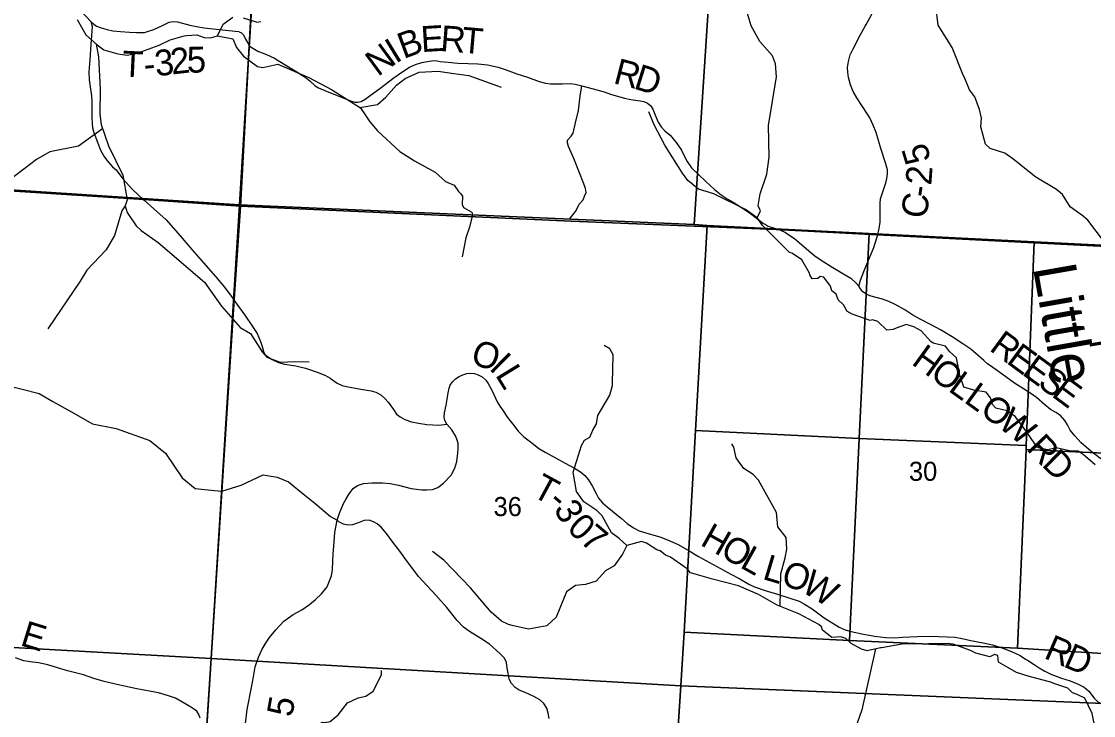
# Model space of a CAD drawing. Extents: x 1878108 to 2183446, y 146837 to 508383.
# Drawn here: x 2046360 to 2058800, y 334476 to 342528 of the extents above; entities that cross this region are included whole.
import ezdxf

# ---------------------------------------------------------------- set-up
doc = ezdxf.new("R2010")
doc.units = 0
for name, color, linetype in [('GM_X_County_Road', 7, 'Continuous'), ('GM_X_County_Road_Text', 7, 'Continuous'), ('GM_X_Minor_River', 7, 'Continuous'), ('GM_X_Minor_River_Text', 7, 'Continuous'), ('GM_X_Section', 7, 'Continuous'), ('GM_X_Section_Text', 7, 'Continuous'), ('GM_X_Township', 7, 'Continuous'), ('GM_X_Township_Road', 7, 'Continuous'), ('GM_X_Township_Road_Text', 7, 'Continuous'), ('GM_X_Township_ROW', 7, 'Continuous')]:
    doc.layers.add(name, color=color, linetype=linetype)

msp = doc.modelspace()

# ---------------------------------------------------------------- linework, layer by layer
at = {"layer": 'GM_X_County_Road'}
for points in [[(2046091, 343397), (2046150, 343386), (2046232, 343368), (2046439, 343302), (2046694, 343219), (2046710, 343177), (2046717, 343079), (2046722, 343041), (2046736, 342991), (2046753, 342939), (2046780, 342888), (2046819, 342841), (2046871, 342800), (2046931, 342757), (2046975, 342723), (2047015, 342682), (2047103, 342592), (2047163, 342527), (2047180, 342474), (2047178, 342410), (2047165, 342264)], [(2056152, 342474), (2056163, 342492), (2056225, 342603), (2056246, 342650), (2056264, 342692), (2056267, 342727), (2056266, 342757), (2056252, 342796), (2056224, 342834), (2056204, 342857)], [(2056298, 340061), (2056310, 340107), (2056323, 340196), (2056326, 340281), (2056325, 340356), (2056324, 340420), (2056328, 340470), (2056358, 340562), (2056390, 340654), (2056403, 340708), (2056410, 340761), (2056410, 340806), (2056387, 340888), (2056333, 341053), (2056278, 341238), (2056243, 341325), (2056205, 341411), (2056170, 341464), (2056118, 341540), (2056053, 341640), (2056012, 341715), (2055978, 341791), (2055957, 341878), (2055950, 341938), (2055947, 341993), (2055956, 342065), (2055977, 342140), (2056009, 342211), (2056092, 342369), (2056152, 342474)], [(2047165, 342264), (2047164, 342260), (2047152, 342084), (2047142, 341943), (2047146, 341849), (2047156, 341769), (2047172, 341667), (2047178, 341603), (2047178, 341513), (2047178, 341413), (2047180, 341344), (2047186, 341292), (2047200, 341238), (2047241, 341127), (2047278, 341036), (2047323, 340954), (2047361, 340902), (2047418, 340843), (2047457, 340806), (2047535, 340704), (2047649, 340577), (2047774, 340462), (2047783, 340453)], [(2047783, 340453), (2047897, 340353), (2048039, 340227), (2048179, 340069), (2048336, 339882), (2048472, 339729), (2048612, 339570), (2048714, 339447), (2048815, 339309)], [(2056077, 339457), (2056095, 339527), (2056136, 339627), (2056190, 339760), (2056249, 339905), (2056286, 340016), (2056296, 340053), (2056298, 340061)], [(2058885, 337454), (2058768, 337543), (2058657, 337640), (2058583, 337720), (2058530, 337788), (2058497, 337849), (2058467, 337900), (2058415, 337955), (2058363, 337990), (2058300, 338026), (2058236, 338079), (2058139, 338164), (2058060, 338218), (2057884, 338332), (2057741, 338438), (2057632, 338515), (2057571, 338555), (2057528, 338595), (2057377, 338725), (2057285, 338788), (2057161, 338871), (2057023, 338952), (2056917, 339008), (2056797, 339069), (2056702, 339122), (2056612, 339182), (2056498, 339245), (2056424, 339278), (2056350, 339306), (2056206, 339346), (2056164, 339363), (2056122, 339390), (2056094, 339426), (2056077, 339457)], [(2048815, 339309), (2048829, 339289), (2048952, 339119), (2049041, 338989), (2049095, 338908), (2049134, 338815), (2049152, 338757), (2049170, 338698), (2049185, 338665), (2049213, 338640), (2049268, 338605), (2049343, 338570), (2049411, 338554), (2049542, 338533), (2049654, 338504), (2049803, 338454), (2049887, 338419), (2049941, 338388), (2050022, 338330), (2050081, 338304), (2050131, 338293), (2050297, 338263), (2050417, 338242), (2050473, 338226), (2050529, 338196), (2050576, 338155), (2050616, 338112), (2050676, 338026), (2050713, 337974), (2050753, 337941), (2050808, 337912), (2050887, 337882), (2050967, 337867), (2051064, 337854), (2051204, 337846), (2051294, 337856)], [(2052482, 334443), (2052471, 334503), (2052455, 334562), (2052421, 334616), (2052374, 334660), (2052306, 334697), (2052204, 334745), (2052134, 334771), (2052087, 334801), (2052045, 334847), (2052021, 334898), (2052006, 334966), (2051997, 335025), (2051990, 335091), (2051966, 335140), (2051912, 335197), (2051790, 335305), (2051690, 335370), (2051559, 335450), (2051488, 335502), (2051414, 335577), (2051294, 335728), (2051167, 335871), (2050972, 336084), (2050829, 336276), (2050750, 336381), (2050670, 336489), (2050596, 336589), (2050535, 336662), (2050489, 336701), (2050446, 336724), (2050394, 336741), (2050336, 336738), (2050260, 336708), (2050202, 336688), (2050147, 336683), (2050095, 336698), (2050042, 336722), (2050024, 336742), (2050052, 336824), (2050096, 336937), (2050126, 336991), (2050161, 337048), (2050210, 337108), (2050261, 337144), (2050327, 337167), (2050426, 337177), (2050550, 337177), (2050640, 337169), (2050734, 337150), (2050882, 337109), (2051004, 337094), (2051065, 337094), (2051131, 337099), (2051191, 337123), (2051258, 337171), (2051345, 337265), (2051389, 337345), (2051410, 337422), (2051425, 337519), (2051427, 337575), (2051426, 337635), (2051412, 337682), (2051395, 337721), (2051354, 337789), (2051294, 337856)], [(2048434, 334447), (2048418, 334490), (2048393, 334528), (2048345, 334563), (2048296, 334592), (2048149, 334676), (2048065, 334706), (2047951, 334738), (2047699, 334787), (2047503, 334830), (2047321, 334871), (2047198, 334906), (2047080, 334950), (2046973, 334976), (2046894, 334993), (2046778, 335030), (2046666, 335065), (2046558, 335088), (2046460, 335098), (2046388, 335111), (2046289, 335145)]]:
    msp.add_lwpolyline(points, dxfattribs=at)
at = {"layer": 'GM_X_Minor_River'}
for points in [[(2054895, 340250), (2054937, 340332), (2054908, 340388), (2054933, 340528), (2055010, 340758), (2055036, 340953), (2055027, 341321), (2055123, 341886), (2055111, 342036), (2055073, 342130), (2054927, 342295), (2054829, 342478), (2054791, 342592), (2054726, 342840), (2054628, 342995), (2054504, 343134), (2054457, 343418)], [(2058916, 339982), (2058735, 340222), (2058659, 340283), (2058642, 340297), (2058530, 340379), (2058438, 340519), (2058369, 340578), (2058129, 340720), (2057862, 340935), (2057772, 341000), (2057602, 341056), (2057548, 341103), (2057493, 341307), (2057499, 341406), (2057478, 341508), (2057421, 341652), (2057361, 341736), (2057301, 341878), (2057288, 341904), (2057161, 342225), (2056996, 342485), (2056971, 342711)], [(2047007, 342552), (2047072, 342434), (2047108, 342374), (2047238, 342255), (2047316, 342197), (2047480, 342152), (2047586, 342136), (2047702, 342161), (2047959, 342254), (2048087, 342313), (2048248, 342360), (2048280, 342366), (2048396, 342371), (2048480, 342341), (2048554, 342337), (2048634, 342362), (2048701, 342496), (2048811, 342579)], [(2048932, 342570), (2049096, 342520), (2049138, 342529)], [(2047227, 342265), (2047252, 342116), (2047273, 341743), (2047268, 341452), (2047284, 341334), (2047371, 341087), (2047537, 340744), (2047587, 340458), (2047565, 340389), (2047586, 340311), (2047692, 340156), (2047749, 340101), (2047947, 339965), (2048484, 339502), (2048624, 339307), (2048683, 339225), (2048899, 338979), (2049016, 338908), (2049153, 338695), (2049209, 338632), (2049360, 338575), (2049531, 338583), (2049697, 338581)], [(2048634, 342362), (2048811, 342328), (2048857, 342224), (2048937, 342127), (2049098, 342004), (2049162, 341992), (2049335, 342031), (2049695, 341879), (2049957, 341739), (2050294, 341527), (2050402, 341362), (2050491, 341261), (2050749, 341019), (2050921, 340912), (2051162, 340780), (2051282, 340671), (2051382, 340627), (2051432, 340556), (2051460, 340528), (2051476, 340502), (2051475, 340403), (2051489, 340369), (2051587, 340314), (2051595, 340286), (2051560, 340142), (2051516, 340018), (2051475, 339796)], [(2050288, 341531), (2050491, 341566), (2050589, 341648), (2050710, 341790), (2050814, 341868), (2050975, 341941), (2051197, 341950), (2051376, 341925), (2051552, 341901), (2051928, 341766)], [(2054895, 340250), (2054760, 340348), (2054394, 340530), (2054217, 340584), (2054091, 340683), (2054030, 340769), (2053826, 341093), (2053701, 341328), (2053639, 341480)], [(2047302, 341282), (2047020, 341081), (2046690, 341017), (2046535, 340927), (2046210, 340680), (2046125, 340583), (2045837, 340359), (2045640, 340253)], [(2047565, 340389), (2047526, 340331), (2047439, 340043), (2047341, 339879), (2047120, 339642), (2047041, 339515), (2046665, 338963)], [(2058819, 337385), (2058680, 337503), (2058622, 337544), (2058542, 337542), (2058450, 337561), (2058366, 337583), (2058269, 337557), (2058185, 337572), (2058147, 337590), (2057998, 337802), (2057889, 337945), (2057799, 338011), (2057667, 338043), (2057629, 338084), (2057608, 338150), (2057606, 338160), (2057556, 338226), (2057410, 338252), (2057296, 338287), (2057250, 338421), (2057209, 338625), (2057130, 338699), (2057082, 338761), (2056938, 338794), (2056912, 338814), (2056800, 338938), (2056714, 338984), (2056624, 339013), (2056490, 338962), (2056474, 338954), (2056402, 338948), (2056296, 339046), (2056234, 339065), (2056210, 339057), (2055998, 339132), (2055936, 339168), (2055928, 339188), (2055897, 339242), (2055835, 339300), (2055815, 339364), (2055763, 339402), (2055747, 339456), (2055672, 339561), (2055628, 339569), (2055600, 339545), (2055536, 339541), (2055508, 339589), (2055504, 339609), (2055416, 339761), (2055305, 339836), (2055269, 339850), (2055079, 340041), (2054960, 340161), (2054904, 340243), (2054895, 340250)], [(2053385, 336447), (2053294, 336528), (2053206, 336595), (2053097, 336792), (2053035, 336853), (2052887, 336956), (2052801, 337077), (2052762, 337300), (2052858, 337608), (2052894, 337670), (2052954, 337704), (2052991, 337788), (2053031, 337859), (2053047, 337957), (2053189, 338191), (2053217, 338303), (2053219, 338332), (2053225, 338661), (2053187, 338731), (2053123, 338770)], [(2055164, 335741), (2055171, 336120), (2055220, 336307), (2055242, 336407), (2055233, 336540), (2055137, 336666), (2055120, 336833), (2054911, 337206), (2054849, 337272), (2054744, 337341), (2054698, 337401), (2054652, 337464), (2054626, 337590), (2054603, 337627)], [(2053734, 336398), (2053614, 336475), (2053554, 336495), (2053386, 336448), (2053335, 336349), (2053236, 336211), (2053138, 336156), (2053027, 336034), (2052905, 335998), (2052789, 335986), (2052684, 335913), (2052563, 335616), (2052456, 335518), (2052242, 335477), (2052054, 335522), (2052012, 335534), (2051932, 335571), (2051810, 335674), (2051571, 335956), (2051260, 336277), (2051130, 336378)], [(2058824, 334309), (2058785, 334501), (2058698, 334677), (2058612, 334721), (2058556, 334739), (2058502, 334795), (2058340, 334846), (2058316, 334860), (2058040, 334931), (2057906, 334974), (2057804, 335032), (2057699, 335097), (2057689, 335173), (2057649, 335185), (2057595, 335157), (2057435, 335198), (2057371, 335230), (2057171, 335305), (2057101, 335313), (2056882, 335308), (2056578, 335304), (2056341, 335263), (2056329, 335261), (2056175, 335228), (2056109, 335246), (2055989, 335313), (2055927, 335369), (2055869, 335389), (2055765, 335382), (2055654, 335466), (2055644, 335504), (2055612, 335534), (2055380, 335657), (2055128, 335756), (2054911, 335881), (2054679, 335982), (2054365, 336063), (2054339, 336070), (2054123, 336130), (2054083, 336179), (2053891, 336315), (2053835, 336337), (2053770, 336386), (2053732, 336399)], [(2056271, 335248), (2056111, 334541), (2056057, 334386), (2056021, 334331), (2055897, 334195), (2055732, 334101), (2055625, 334114), (2055571, 334103), (2055496, 334034), (2055418, 333989), (2055302, 333966), (2055045, 334049), (2054738, 334090), (2054550, 334198), (2054430, 334242)], [(2047720, 333581), (2047823, 333644), (2047899, 333641), (2048015, 333705), (2048142, 333741), (2048280, 333756), (2048410, 333756), (2048738, 333617), (2048776, 333609), (2048855, 333641), (2049188, 333925), (2049361, 334032), (2049674, 334230), (2049785, 334362), (2049853, 334398), (2049881, 334395), (2049942, 334405), (2050034, 334485), (2050145, 334623), (2050267, 334681), (2050355, 334702), (2050442, 334758), (2050539, 334949), (2050539, 334999)]]:
    msp.add_lwpolyline(points, dxfattribs=at)
at = {"layer": 'GM_X_Section'}
for points in [[(2043762, 346145), (2049224, 345820), (2048891, 340399), (2043452, 340757)], [(2049224, 345820), (2054518, 345558), (2054165, 340172), (2048891, 340399)], [(2054518, 345558), (2059969, 345275), (2059597, 339899), (2058111, 339973), (2056195, 340069), (2054317, 340162), (2054165, 340172)], [(2043452, 340757), (2048891, 340399), (2048561, 335139), (2043125, 335440)], [(2054165, 340172), (2054317, 340162), (2054182, 337781), (2054049, 335444), (2054013, 334822), (2048561, 335139), (2048891, 340399)], [(2054317, 340162), (2056195, 340069), (2056081, 337689), (2054182, 337781)], [(2056195, 340069), (2058111, 339973), (2058019, 337608), (2056081, 337689)], [(2058111, 339973), (2059597, 339899), (2059492, 337491), (2058017, 337562), (2058019, 337608)], [(2056081, 337689), (2055967, 335348), (2054049, 335444), (2054182, 337781)], [(2058019, 337608), (2058017, 337562), (2057916, 335256), (2055967, 335348), (2056081, 337689)], [(2059492, 337491), (2059394, 335166), (2057916, 335256), (2058017, 337562)], [(2043125, 335440), (2048561, 335139), (2048217, 329863), (2042791, 330154)], [(2054049, 335444), (2055967, 335348), (2057916, 335256), (2059394, 335166), (2059380, 334595), (2054013, 334822)], [(2054013, 334822), (2053668, 329555), (2048217, 329863), (2048561, 335139)], [(2054013, 334822), (2059380, 334595), (2059359, 334148), (2059339, 333705), (2059318, 333260), (2059298, 332822), (2059280, 332439), (2059258, 331968), (2059237, 331521), (2059218, 331112), (2059200, 330705), (2059179, 330266), (2059160, 329850), (2059139, 329391), (2059134, 329288), (2053668, 329555)]]:
    msp.add_lwpolyline(points, close=True, dxfattribs=at)
at = {"layer": 'GM_X_Township'}
for points in [[(2049375, 348847), (2049004, 342247), (2048900, 340387), (2047784, 340461), (2043752, 340720), (2039375, 340963), (2036450, 341124), (2032214, 341344), (2029149, 341524), (2023521, 341871), (2022085, 341976), (2018358, 342153)], [(2060010, 339864), (2056293, 340053), (2055119, 340115), (2052740, 340212), (2048900, 340387), (2049004, 342247), (2049375, 348847)], [(2043752, 340720), (2047784, 340461), (2048900, 340387), (2048830, 339306), (2048686, 337080), (2048486, 333984), (2048446, 333779), (2048449, 333683), (2048445, 333555), (2048232, 330063), (2048203, 329615), (2048192, 329596), (2048181, 329563), (2048167, 329499), (2048161, 329411), (2048137, 329055), (2048133, 328947), (2048125, 328833), (2048116, 328714), (2048123, 328654), (2048044, 327225), (2047970, 326519), (2047789, 323744)], [(2048486, 333984), (2048686, 337080), (2048830, 339306), (2048900, 340387), (2052740, 340212), (2055119, 340115), (2056293, 340053), (2060010, 339864)]]:
    msp.add_lwpolyline(points, dxfattribs=at)
at = {"layer": 'GM_X_Township_Road'}
for points in [[(2047163, 342527), (2047198, 342496), (2047232, 342475), (2047272, 342457), (2047354, 342435), (2047422, 342421), (2047508, 342412), (2047614, 342403), (2047694, 342400), (2047749, 342400), (2047786, 342401), (2047823, 342410), (2047897, 342435), (2048006, 342486), (2048075, 342520), (2048120, 342526), (2048169, 342525), (2048314, 342484), (2048391, 342469), (2048479, 342455), (2048621, 342440), (2048877, 342413), (2048915, 342395), (2048937, 342371), (2048961, 342324), (2048981, 342285), (2048997, 342259)], [(2048997, 342259), (2049004, 342247), (2049043, 342218), (2049104, 342185), (2049202, 342143), (2049297, 342103), (2049438, 342014), (2049555, 341943), (2049621, 341902), (2049666, 341871), (2049706, 341841), (2049767, 341783), (2049808, 341758), (2049907, 341715), (2050190, 341602), (2050229, 341591), (2050263, 341590), (2050300, 341601), (2050349, 341628), (2050532, 341762), (2050670, 341866), (2050773, 341941), (2050861, 341996), (2050931, 342028), (2051004, 342051), (2051071, 342064), (2051141, 342074), (2051183, 342070), (2051217, 342065), (2051310, 342055), (2051424, 342046), (2051544, 342042), (2051657, 342036), (2051768, 342023), (2051892, 341999), (2051972, 341972), (2052110, 341922), (2052232, 341882), (2052368, 341833), (2052441, 341811), (2052497, 341805), (2052638, 341803), (2052734, 341808), (2052784, 341801), (2052861, 341780), (2052993, 341746), (2053120, 341712), (2053194, 341686), (2053289, 341657), (2053358, 341638), (2053431, 341624), (2053540, 341609), (2053583, 341598), (2053626, 341580), (2053659, 341552), (2053688, 341509), (2053716, 341432), (2053748, 341359), (2053782, 341306), (2053824, 341261), (2053889, 341207), (2053958, 341123), (2054020, 341033), (2054051, 340968), (2054083, 340905), (2054134, 340828), (2054219, 340749), (2054301, 340672), (2054402, 340580), (2054479, 340517), (2054547, 340470), (2054617, 340430), (2054716, 340368), (2054820, 340300), (2054972, 340185), (2054988, 340176)], [(2054988, 340176), (2055026, 340155), (2055098, 340131), (2055154, 340113), (2055227, 340081), (2055335, 340006), (2055521, 339847), (2055565, 339810), (2055641, 339757), (2055776, 339674), (2055873, 339615), (2055936, 339577), (2055983, 339548), (2056038, 339499), (2056077, 339457)], [(2051294, 337856), (2051271, 337899), (2051265, 337938), (2051269, 337989), (2051287, 338076), (2051300, 338147), (2051311, 338221), (2051324, 338274), (2051335, 338308), (2051360, 338349), (2051397, 338383), (2051439, 338410), (2051481, 338428), (2051526, 338443), (2051570, 338446), (2051617, 338443), (2051661, 338428), (2051706, 338405), (2051749, 338367), (2051776, 338329), (2051821, 338241), (2051881, 338116), (2051912, 338065), (2051942, 338022), (2051999, 337935), (2052062, 337855), (2052122, 337776), (2052189, 337711), (2052281, 337640), (2052363, 337575), (2052436, 337530), (2052556, 337465), (2052668, 337405), (2052779, 337347), (2052847, 337304), (2052899, 337260), (2052941, 337212), (2052981, 337142), (2053028, 337051), (2053055, 336997), (2053102, 336943), (2053158, 336897), (2053323, 336761), (2053387, 336703), (2053463, 336653), (2053529, 336620), (2053643, 336584), (2053769, 336549), (2053855, 336516), (2053980, 336459), (2054109, 336386), (2054217, 336321), (2054345, 336250), (2054513, 336159), (2054591, 336116), (2054694, 336061), (2054802, 335999), (2054865, 335968), (2054990, 335925), (2055134, 335884), (2055264, 335843), (2055383, 335801), (2055447, 335769), (2055536, 335712), (2055676, 335611), (2055787, 335538), (2055850, 335501), (2055918, 335469), (2055987, 335450), (2056112, 335424), (2056258, 335398), (2056389, 335380), (2056493, 335379), (2056582, 335386), (2056759, 335393), (2056908, 335397), (2057100, 335388), (2057194, 335384), (2057277, 335370), (2057378, 335346), (2057520, 335318), (2057629, 335296), (2057736, 335263), (2057850, 335218), (2057947, 335171), (2058011, 335131)], [(2048959, 334383), (2048978, 334546), (2049029, 334802), (2049051, 334925), (2049073, 335042), (2049111, 335152), (2049151, 335237), (2049191, 335310), (2049240, 335381), (2049311, 335472), (2049405, 335571), (2049511, 335647), (2049615, 335702), (2049701, 335763), (2049773, 335821), (2049841, 335888), (2049907, 335971), (2049936, 336037), (2049959, 336097), (2049968, 336171), (2049973, 336266), (2049975, 336353), (2049985, 336441), (2049995, 336598), (2050024, 336742)], [(2058011, 335131), (2058032, 335118), (2058110, 335067), (2058169, 335030), (2058236, 334992), (2058306, 334957), (2058430, 334908), (2058528, 334877), (2058623, 334841), (2058692, 334804), (2058744, 334759), (2058809, 334679), (2058851, 334636), (2058893, 334612), (2058930, 334601), (2059001, 334597), (2059257, 334580), (2059441, 334571)]]:
    msp.add_lwpolyline(points, dxfattribs=at)
at = {"layer": 'GM_X_Township_ROW'}
for points in [[(2052720, 340235), (2052788, 340325), (2052834, 340411), (2052876, 340460), (2052894, 340501), (2052912, 340543), (2052906, 340592), (2052886, 340646), (2052826, 340790), (2052771, 340937), (2052709, 341079), (2052697, 341118), (2052697, 341151), (2052740, 341199), (2052762, 341232), (2052788, 341352), (2052823, 341495), (2052842, 341660), (2052861, 341780)], [(2044148, 338292), (2044169, 338305), (2044198, 338321), (2044365, 338412), (2044583, 338487), (2044903, 338492), (2045274, 338456), (2045786, 338398), (2046157, 338317), (2046564, 338211), (2046724, 338120), (2046933, 338002), (2047185, 337860), (2047460, 337807), (2047849, 337668), (2048031, 337520), (2048224, 337233), (2048375, 337108), (2048600, 337088)], [(2048600, 337088), (2048686, 337080), (2048909, 337148), (2049163, 337270), (2049328, 337241), (2049460, 337187), (2049609, 337064), (2049763, 336941), (2049944, 336784), (2050024, 336742)]]:
    msp.add_lwpolyline(points, dxfattribs=at)

# ---------------------------------------------------------------- texts
at = {"layer": 'GM_X_County_Road_Text'}
for s, rotation, p in [('5', 106.6949, (2056917, 340924)), ('2', 85.9289, (2056917, 340622)), ('C', 81.2704, (2056858, 340230)), ('-', 81.4947, (2056896, 340475)), ('R', 323.5766, (2057579, 338720)), ('H', 324.1341, (2056676, 338558)), ('E', 323.575, (2057777, 338573)), ('E', 323.5753, (2057958, 338440)), ('O', 324.1312, (2056889, 338404)), ('L', 324.1332, (2057103, 338249)), ('S', 323.5691, (2058138, 338307)), ('E', 323.3298, (2058301, 338187)), ('L', 324.1176, (2057285, 338118)), ('O', 323.7975, (2057467, 337986)), ('W', 322.0765, (2057678, 337832)), ('R', 313.504, (2058012, 337565)), ('D', 315.0598, (2058188, 337380)), ('E', 342.9001, (2046334, 335294))]:
    msp.add_text(s, height=300, rotation=rotation, dxfattribs=at).set_placement(p)
at = {"layer": 'GM_X_Minor_River_Text'}
msp.add_text('Little', height=499.9, rotation=279.9997, dxfattribs=at).set_placement((2058095, 339676))
at = {"layer": 'GM_X_Section_Text'}
for s, p in [('30', (2056658, 337199)), ('36', (2051838, 336790))]:
    msp.add_text(s, height=221, rotation=0, dxfattribs=at).set_placement(p)
at = {"layer": 'GM_X_Township_Road_Text'}
for s, rotation, p in [('B', 20.2002, (2050793, 342091)), ('E', 3.4133, (2051002, 342172)), ('R', 355.73, (2051215, 342185)), ('T', 355.0225, (2051460, 342167)), ('N', 36.3016, (2050495, 341881)), ('I', 31.5461, (2050702, 342034)), ('T', 357.1917, (2047522, 341890)), ('3', 6.5196, (2047922, 341891)), ('2', 6.5459, (2048105, 341912)), ('5', 0.8066, (2048281, 341933)), ('-', 5.0253, (2047790, 341880)), ('R', 345.6353, (2053217, 341813)), ('D', 342.5708, (2053452, 341753)), ('T', 279.4581, (2058735, 338895)), ('O', 341.0605, (2051557, 338566)), ('I', 315.5299, (2051776, 338499)), ('L', 301.4525, (2051852, 338428)), ('T', 331.4662, (2052271, 337031)), ('-', 320.0075, (2052455, 336933)), ('3', 298.532, (2052531, 336877)), ('0', 315.639, (2052678, 336637)), ('7', 319.9035, (2052828, 336491)), ('H', 330.5045, (2054224, 336461)), ('O', 330.5183, (2054454, 336331)), ('L', 330.8893, (2054685, 336200)), ('L', 343.3698, (2054947, 336063)), ('O', 341.4913, (2055160, 335999)), ('W', 329.0903, (2055394, 335923)), ('R', 336.601, (2058212, 335147)), ('D', 336.3556, (2058437, 335049)), ('5', 79.9995, (2049500, 334449))]:
    msp.add_text(s, height=300, rotation=rotation, dxfattribs=at).set_placement(p)

doc.saveas('drawing.dxf')
